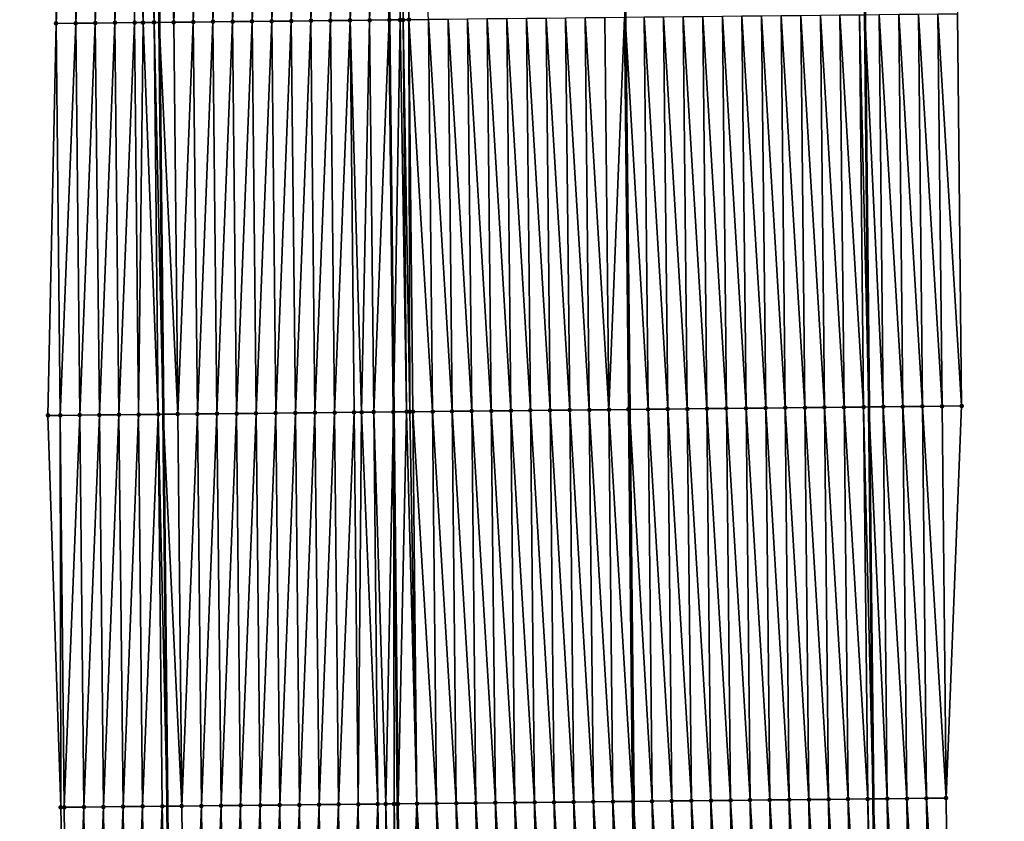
# Model space of a CAD drawing. Header units: feet. Extents: x 2010743 to 2022806, y 818705 to 837694.
# Tile 351 of 531: x 2011456 to 2011506, y 830493 to 830534. Entities that reach past the tile are written whole.
import ezdxf

# ---------------------------------------------------------------- set-up
doc = ezdxf.new("R2010")
doc.units = ezdxf.units.FT
doc.header["$MEASUREMENT"] = 0
for name, color, linetype, lineweight in [('EP_Travel Lane', 172, 'Continuous', 53), ('Road Shots', 141, 'Continuous', 100), ('STRIPING', 60, 'Continuous', 53)]:
    doc.layers.add(name, color=color, linetype=linetype, lineweight=lineweight)
doc.layers.add('I-77-MM17-21_NB-Surface-Border', color=7, linetype='Continuous')
doc.layers.add('I-77-MM17-21_NB-Surface-TIN', color=7, linetype='Continuous')

msp = doc.modelspace()

# ---------------------------------------------------------------- linework, layer by layer
at = {"layer": 'EP_Travel Lane'}
for points in [[(2011497.443, 830693.888, 326.802), (2011497.666, 830673.889, 326.664), (2011497.881, 830653.867, 326.526), (2011498.092, 830633.868, 326.399), (2011498.304, 830613.87, 326.292), (2011498.516, 830593.871, 326.148), (2011498.728, 830573.873, 326.045), (2011498.94, 830553.874, 325.937), (2011499.152, 830533.876, 325.802), (2011499.364, 830513.877, 325.709), (2011499.575, 830493.878, 325.584), (2011499.787, 830473.88, 325.476), (2011500.002, 830453.897, 325.353), (2011500.217, 830433.899, 325.239), (2011500.433, 830413.9, 325.136), (2011500.648, 830393.902, 324.993), (2011500.864, 830373.903, 324.89), (2011501.079, 830353.905, 324.765), (2011501.295, 830333.906, 324.634), (2011501.51, 830313.908, 324.513), (2011501.726, 830293.909, 324.382), (2011501.941, 830273.911, 324.271), (2011502.158, 830253.902, 324.151), (2011502.374, 830233.904, 324.011)], [(2011461.476, 830693.474, 327.074), (2011461.705, 830673.476, 326.95), (2011461.916, 830653.493, 326.819), (2011462.12, 830633.494, 326.687), (2011462.324, 830613.495, 326.552), (2011462.529, 830593.497, 326.422), (2011462.733, 830573.498, 326.306), (2011462.937, 830553.5, 326.211), (2011463.142, 830533.501, 326.113), (2011463.346, 830513.502, 326.01), (2011463.551, 830493.504, 325.9), (2011463.755, 830473.505, 325.782), (2011463.972, 830453.497, 325.668), (2011464.193, 830433.499, 325.549), (2011464.414, 830413.5, 325.43), (2011464.635, 830393.502, 325.281), (2011464.856, 830373.504, 325.158), (2011465.076, 830353.505, 325.05), (2011465.297, 830333.507, 324.924), (2011465.518, 830313.508, 324.798), (2011465.739, 830293.51, 324.669), (2011465.96, 830273.511, 324.557), (2011466.175, 830253.519, 324.413), (2011466.387, 830233.52, 324.295)]]:
    msp.add_polyline3d(points, dxfattribs=at)
at = {"layer": 'I-77-MM17-21_NB-Surface-Border', "color": 3, "linetype": 'Continuous', "lineweight": -3}
for points in [[(2011500.201, 830693.92, 326.708), (2011500.43, 830673.922, 326.571), (2011501.643, 830653.906, 326.402), (2011502.85, 830633.918, 326.234), (2011502.057, 830613.909, 326.154), (2011503.264, 830593.921, 325.983), (2011504.472, 830573.933, 325.847), (2011504.679, 830553.935, 325.735), (2011503.886, 830533.926, 325.631), (2011504.093, 830513.927, 325.521), (2011503.3, 830493.918, 325.442), (2011503.507, 830473.919, 325.337), (2011502.725, 830453.928, 325.265), (2011503.945, 830433.941, 325.111), (2011504.166, 830413.942, 325.005), (2011505.387, 830393.955, 324.828), (2011505.608, 830373.957, 324.716), (2011505.829, 830353.958, 324.584), (2011506.05, 830333.96, 324.471), (2011506.271, 830313.961, 324.359), (2011505.492, 830293.952, 324.251), (2011505.713, 830273.953, 324.136), (2011504.928, 830253.932, 324.062), (2011504.14, 830233.923, 323.963)], [(2011461.279, 830233.467, 324.152), (2011460.705, 830253.462, 324.263), (2011460.142, 830273.448, 324.392), (2011460.495, 830293.453, 324.525), (2011460.274, 830313.451, 324.641), (2011460.053, 830333.45, 324.772), (2011459.832, 830353.448, 324.901), (2011459.611, 830373.447, 325.011), (2011459.39, 830393.445, 325.13), (2011458.561, 830413.437, 325.265), (2011458.733, 830433.439, 325.398), (2011458.722, 830453.44, 325.519), (2011458.524, 830473.452, 325.639), (2011458.12, 830493.448, 325.758), (2011457.47, 830513.442, 325.842), (2011457.888, 830533.447, 325.965), (2011457.681, 830553.446, 326.072), (2011457.474, 830573.445, 326.156), (2011457.267, 830593.443, 326.257), (2011457.06, 830613.442, 326.406), (2011456.853, 830633.44, 326.597), (2011456.394, 830653.436, 326.716), (2011456.545, 830673.418, 326.859), (2011456.029, 830693.413, 326.965)]]:
    msp.add_polyline3d(points, dxfattribs=at)
at = {"layer": 'I-77-MM17-21_NB-Surface-TIN', "color": 128, "linetype": 'Continuous', "lineweight": -3}
for points in [[(2011468.888, 830533.56, 326.173), (2011469.681, 830553.569, 326.297), (2011468.681, 830553.559, 326.286)], [(2011468.888, 830533.56, 326.173), (2011469.888, 830533.57, 326.184), (2011469.681, 830553.569, 326.297)], [(2011469.888, 830533.57, 326.184), (2011470.681, 830553.579, 326.308), (2011469.681, 830553.569, 326.297)], [(2011469.888, 830533.57, 326.184), (2011470.888, 830533.581, 326.193), (2011470.681, 830553.579, 326.308)], [(2011470.888, 830533.581, 326.193), (2011471.68, 830553.589, 326.327), (2011470.681, 830553.579, 326.308)], [(2011470.888, 830533.581, 326.193), (2011471.888, 830533.591, 326.208), (2011471.68, 830553.589, 326.327)], [(2011471.888, 830533.591, 326.208), (2011472.68, 830553.6, 326.346), (2011471.68, 830553.589, 326.327)], [(2011471.888, 830533.591, 326.208), (2011472.888, 830533.601, 326.225), (2011472.68, 830553.6, 326.346)], [(2011472.888, 830533.601, 326.225), (2011473.68, 830553.61, 326.367), (2011472.68, 830553.6, 326.346)], [(2011472.888, 830533.601, 326.225), (2011473.887, 830533.611, 326.244), (2011473.68, 830553.61, 326.367)], [(2011473.887, 830533.611, 326.244), (2011474.68, 830553.62, 326.377), (2011473.68, 830553.61, 326.367)], [(2011473.887, 830533.611, 326.244), (2011474.888, 830533.622, 326.252), (2011474.68, 830553.62, 326.377)], [(2011475.211, 830553.626, 326.38), (2011474.68, 830553.62, 326.377), (2011474.888, 830533.622, 326.252)], [(2011475.436, 830533.627, 326.255), (2011475.211, 830553.626, 326.38), (2011474.888, 830533.622, 326.252)], [(2011475.436, 830533.627, 326.255), (2011475.374, 830553.627, 326.38), (2011475.211, 830553.626, 326.38)], [(2011475.59, 830533.629, 326.254), (2011475.68, 830553.631, 326.377), (2011475.374, 830553.627, 326.38)], [(2011475.436, 830533.627, 326.255), (2011475.59, 830533.629, 326.254), (2011475.374, 830553.627, 326.38)], [(2011475.59, 830533.629, 326.254), (2011475.887, 830533.632, 326.251), (2011475.68, 830553.631, 326.377)], [(2011475.887, 830533.632, 326.251), (2011476.887, 830533.643, 326.234), (2011475.68, 830553.631, 326.377)], [(2011457.888, 830533.447, 325.965), (2011458.681, 830553.456, 326.105), (2011457.681, 830553.446, 326.072)], [(2011458.888, 830533.458, 325.994), (2011458.681, 830553.456, 326.105), (2011457.888, 830533.447, 325.965)], [(2011458.888, 830533.458, 325.994), (2011459.681, 830553.466, 326.141), (2011458.681, 830553.456, 326.105)], [(2011458.888, 830533.458, 325.994), (2011459.888, 830533.468, 326.028), (2011459.681, 830553.466, 326.141)], [(2011459.888, 830533.468, 326.028), (2011460.681, 830553.477, 326.159), (2011459.681, 830553.466, 326.141)], [(2011459.888, 830533.468, 326.028), (2011460.888, 830533.478, 326.05), (2011460.681, 830553.477, 326.159)], [(2011460.888, 830533.478, 326.05), (2011461.681, 830553.487, 326.196), (2011460.681, 830553.477, 326.159)], [(2011460.888, 830533.478, 326.05), (2011461.888, 830533.488, 326.085), (2011461.681, 830553.487, 326.196)], [(2011462.321, 830533.492, 326.108), (2011462.142, 830553.491, 326.225), (2011461.681, 830553.487, 326.196)], [(2011461.888, 830533.488, 326.085), (2011462.321, 830533.492, 326.108), (2011461.681, 830553.487, 326.196)], [(2011462.888, 830533.498, 326.112), (2011462.681, 830553.497, 326.21), (2011462.142, 830553.491, 326.225)], [(2011462.888, 830533.498, 326.112), (2011462.142, 830553.491, 326.225), (2011462.321, 830533.492, 326.108)], [(2011462.681, 830553.497, 326.21), (2011463.142, 830533.501, 326.113), (2011462.937, 830553.5, 326.211)], [(2011462.888, 830533.498, 326.112), (2011463.142, 830533.501, 326.113), (2011462.681, 830553.497, 326.21)], [(2011463.888, 830533.509, 326.114), (2011463.681, 830553.507, 326.216), (2011462.937, 830553.5, 326.211)], [(2011463.888, 830533.509, 326.114), (2011462.937, 830553.5, 326.211), (2011463.142, 830533.501, 326.113)], [(2011463.888, 830533.509, 326.114), (2011464.681, 830553.518, 326.236), (2011463.681, 830553.507, 326.216)], [(2011463.888, 830533.509, 326.114), (2011464.888, 830533.519, 326.131), (2011464.681, 830553.518, 326.236)], [(2011464.888, 830533.519, 326.131), (2011465.681, 830553.528, 326.254), (2011464.681, 830553.518, 326.236)], [(2011464.888, 830533.519, 326.131), (2011465.888, 830533.529, 326.143), (2011465.681, 830553.528, 326.254)], [(2011465.888, 830533.529, 326.143), (2011466.681, 830553.538, 326.267), (2011465.681, 830553.528, 326.254)], [(2011465.888, 830533.529, 326.143), (2011466.888, 830533.539, 326.152), (2011466.681, 830553.538, 326.267)], [(2011466.888, 830533.539, 326.152), (2011467.681, 830553.548, 326.277), (2011466.681, 830553.538, 326.267)], [(2011466.888, 830533.539, 326.152), (2011467.888, 830533.55, 326.16), (2011467.681, 830553.548, 326.277)], [(2011467.888, 830533.55, 326.16), (2011468.681, 830553.559, 326.286), (2011467.681, 830553.548, 326.277)], [(2011467.888, 830533.55, 326.16), (2011468.888, 830533.56, 326.173), (2011468.681, 830553.559, 326.286)], [(2011459.095, 830513.459, 325.894), (2011459.888, 830533.468, 326.028), (2011458.888, 830533.458, 325.994)], [(2011459.095, 830513.459, 325.894), (2011460.095, 830513.469, 325.926), (2011459.888, 830533.468, 326.028)], [(2011460.095, 830513.469, 325.926), (2011460.888, 830533.478, 326.05), (2011459.888, 830533.468, 326.028)], [(2011460.095, 830513.469, 325.926), (2011461.095, 830513.479, 325.953), (2011460.888, 830533.478, 326.05)], [(2011461.095, 830513.479, 325.953), (2011461.888, 830533.488, 326.085), (2011460.888, 830533.478, 326.05)], [(2011461.095, 830513.479, 325.953), (2011462.095, 830513.489, 325.979), (2011461.888, 830533.488, 326.085)], [(2011462.095, 830513.489, 325.979), (2011462.321, 830533.492, 326.108), (2011461.888, 830533.488, 326.085)], [(2011463.095, 830513.5, 326.01), (2011462.321, 830533.492, 326.108), (2011462.095, 830513.489, 325.979)], [(2011463.095, 830513.5, 326.01), (2011462.888, 830533.498, 326.112), (2011462.321, 830533.492, 326.108)], [(2011462.888, 830533.498, 326.112), (2011463.346, 830513.502, 326.01), (2011463.142, 830533.501, 326.113)], [(2011463.095, 830513.5, 326.01), (2011463.346, 830513.502, 326.01), (2011462.888, 830533.498, 326.112)], [(2011464.095, 830513.51, 326.012), (2011463.888, 830533.509, 326.114), (2011463.142, 830533.501, 326.113)], [(2011464.095, 830513.51, 326.012), (2011463.142, 830533.501, 326.113), (2011463.346, 830513.502, 326.01)], [(2011464.095, 830513.51, 326.012), (2011464.888, 830533.519, 326.131), (2011463.888, 830533.509, 326.114)], [(2011464.095, 830513.51, 326.012), (2011465.095, 830513.52, 326.025), (2011464.888, 830533.519, 326.131)], [(2011465.095, 830513.52, 326.025), (2011465.888, 830533.529, 326.143), (2011464.888, 830533.519, 326.131)], [(2011465.095, 830513.52, 326.025), (2011466.095, 830513.531, 326.034), (2011465.888, 830533.529, 326.143)], [(2011466.095, 830513.531, 326.034), (2011466.888, 830533.539, 326.152), (2011465.888, 830533.529, 326.143)], [(2011466.095, 830513.531, 326.034), (2011467.095, 830513.541, 326.045), (2011466.888, 830533.539, 326.152)], [(2011467.095, 830513.541, 326.045), (2011467.888, 830533.55, 326.16), (2011466.888, 830533.539, 326.152)], [(2011467.095, 830513.541, 326.045), (2011468.095, 830513.551, 326.056), (2011467.888, 830533.55, 326.16)], [(2011468.095, 830513.551, 326.056), (2011468.888, 830533.56, 326.173), (2011467.888, 830533.55, 326.16)], [(2011468.095, 830513.551, 326.056), (2011469.095, 830513.561, 326.065), (2011468.888, 830533.56, 326.173)], [(2011469.095, 830513.561, 326.065), (2011469.888, 830533.57, 326.184), (2011468.888, 830533.56, 326.173)], [(2011469.095, 830513.561, 326.065), (2011470.095, 830513.572, 326.073), (2011469.888, 830533.57, 326.184)], [(2011470.095, 830513.572, 326.073), (2011470.888, 830533.581, 326.193), (2011469.888, 830533.57, 326.184)], [(2011470.095, 830513.572, 326.073), (2011471.095, 830513.582, 326.085), (2011470.888, 830533.581, 326.193)], [(2011471.095, 830513.582, 326.085), (2011471.888, 830533.591, 326.208), (2011470.888, 830533.581, 326.193)], [(2011471.095, 830513.582, 326.085), (2011472.095, 830513.592, 326.101), (2011471.888, 830533.591, 326.208)], [(2011472.095, 830513.592, 326.101), (2011472.888, 830533.601, 326.225), (2011471.888, 830533.591, 326.208)], [(2011472.095, 830513.592, 326.101), (2011473.095, 830513.603, 326.117), (2011472.888, 830533.601, 326.225)], [(2011473.475, 830513.606, 326.126), (2011473.887, 830533.611, 326.244), (2011472.888, 830533.601, 326.225)], [(2011473.095, 830513.603, 326.117), (2011473.475, 830513.606, 326.126), (2011472.888, 830533.601, 326.225)], [(2011473.475, 830513.606, 326.126), (2011474.095, 830513.613, 326.138), (2011473.887, 830533.611, 326.244)], [(2011474.095, 830513.613, 326.138), (2011474.888, 830533.622, 326.252), (2011473.887, 830533.611, 326.244)], [(2011474.095, 830513.613, 326.138), (2011475.095, 830513.623, 326.15), (2011474.888, 830533.622, 326.252)], [(2011475.436, 830533.627, 326.255), (2011474.888, 830533.622, 326.252), (2011475.095, 830513.623, 326.15)], [(2011475.767, 830513.63, 326.153), (2011475.436, 830533.627, 326.255), (2011475.095, 830513.623, 326.15)], [(2011475.767, 830513.63, 326.153), (2011475.59, 830533.629, 326.254), (2011475.436, 830533.627, 326.255)], [(2011475.934, 830513.632, 326.152), (2011475.887, 830533.632, 326.251), (2011475.59, 830533.629, 326.254)], [(2011475.767, 830513.63, 326.153), (2011475.934, 830513.632, 326.152), (2011475.59, 830533.629, 326.254)], [(2011477.094, 830513.644, 326.132), (2011476.887, 830533.643, 326.234), (2011475.887, 830533.632, 326.251)], [(2011475.934, 830513.632, 326.152), (2011476.095, 830513.633, 326.151), (2011475.887, 830533.632, 326.251)], [(2011476.095, 830513.633, 326.151), (2011477.094, 830513.644, 326.132), (2011475.887, 830533.632, 326.251)], [(2011478.094, 830513.654, 326.112), (2011477.887, 830533.653, 326.215), (2011476.887, 830533.643, 326.234)], [(2011477.094, 830513.644, 326.132), (2011478.094, 830513.654, 326.112), (2011476.887, 830533.643, 326.234)], [(2011479.094, 830513.665, 326.095), (2011478.887, 830533.663, 326.198), (2011477.887, 830533.653, 326.215)], [(2011478.094, 830513.654, 326.112), (2011479.094, 830513.665, 326.095), (2011477.887, 830533.653, 326.215)], [(2011480.094, 830513.675, 326.078), (2011479.887, 830533.674, 326.181), (2011478.887, 830533.663, 326.198)], [(2011479.094, 830513.665, 326.095), (2011480.094, 830513.675, 326.078), (2011478.887, 830533.663, 326.198)], [(2011481.094, 830513.686, 326.063), (2011480.887, 830533.684, 326.164), (2011479.887, 830533.674, 326.181)], [(2011480.094, 830513.675, 326.078), (2011481.094, 830513.686, 326.063), (2011479.887, 830533.674, 326.181)], [(2011482.094, 830513.696, 326.044), (2011481.887, 830533.695, 326.146), (2011480.887, 830533.684, 326.164)], [(2011481.094, 830513.686, 326.063), (2011482.094, 830513.696, 326.044), (2011480.887, 830533.684, 326.164)], [(2011483.094, 830513.707, 326.024), (2011482.887, 830533.705, 326.127), (2011481.887, 830533.695, 326.146)], [(2011482.094, 830513.696, 326.044), (2011483.094, 830513.707, 326.024), (2011481.887, 830533.695, 326.146)], [(2011484.094, 830513.717, 326.007), (2011483.887, 830533.716, 326.113), (2011482.887, 830533.705, 326.127)], [(2011483.094, 830513.707, 326.024), (2011484.094, 830513.717, 326.007), (2011482.887, 830533.705, 326.127)], [(2011485.094, 830513.728, 325.995), (2011484.887, 830533.726, 326.101), (2011483.887, 830533.716, 326.113)], [(2011484.094, 830513.717, 326.007), (2011485.094, 830513.728, 325.995), (2011483.887, 830533.716, 326.113)], [(2011486.094, 830513.738, 325.995), (2011485.887, 830533.737, 326.096), (2011484.887, 830533.726, 326.101)], [(2011485.094, 830513.728, 325.995), (2011486.094, 830513.738, 325.995), (2011484.887, 830533.726, 326.101)], [(2011486.094, 830513.738, 325.995), (2011486.887, 830533.747, 326.095), (2011485.887, 830533.737, 326.096)], [(2011486.094, 830513.738, 325.995), (2011487.094, 830513.748, 325.996), (2011486.887, 830533.747, 326.095)], [(2011486.887, 830533.747, 326.095), (2011487.14, 830513.749, 325.995), (2011486.932, 830533.747, 326.093)], [(2011487.094, 830513.748, 325.996), (2011487.14, 830513.749, 325.995), (2011486.887, 830533.747, 326.095)], [(2011488.094, 830513.759, 325.965), (2011487.887, 830533.758, 326.049), (2011486.932, 830533.747, 326.093)], [(2011488.094, 830513.759, 325.965), (2011486.932, 830533.747, 326.093), (2011487.14, 830513.749, 325.995)], [(2011489.094, 830513.769, 325.929), (2011488.887, 830533.768, 326.017), (2011487.887, 830533.758, 326.049)], [(2011488.094, 830513.759, 325.965), (2011489.094, 830513.769, 325.929), (2011487.887, 830533.758, 326.049)], [(2011490.094, 830513.78, 325.901), (2011489.887, 830533.779, 325.991), (2011488.887, 830533.768, 326.017)], [(2011489.094, 830513.769, 325.929), (2011490.094, 830513.78, 325.901), (2011488.887, 830533.768, 326.017)], [(2011491.094, 830513.79, 325.88), (2011490.887, 830533.789, 325.97), (2011489.887, 830533.779, 325.991)], [(2011490.094, 830513.78, 325.901), (2011491.094, 830513.79, 325.88), (2011489.887, 830533.779, 325.991)], [(2011492.094, 830513.801, 325.859), (2011491.887, 830533.8, 325.951), (2011490.887, 830533.789, 325.97)], [(2011491.094, 830513.79, 325.88), (2011492.094, 830513.801, 325.859), (2011490.887, 830533.789, 325.97)], [(2011493.094, 830513.811, 325.842), (2011492.886, 830533.81, 325.935), (2011491.887, 830533.8, 325.951)], [(2011492.094, 830513.801, 325.859), (2011493.094, 830513.811, 325.842), (2011491.887, 830533.8, 325.951)], [(2011494.094, 830513.822, 325.825), (2011493.886, 830533.82, 325.921), (2011492.886, 830533.81, 325.935)], [(2011493.094, 830513.811, 325.842), (2011494.094, 830513.822, 325.825), (2011492.886, 830533.81, 325.935)], [(2011495.093, 830513.832, 325.806), (2011494.886, 830533.831, 325.904), (2011493.886, 830533.82, 325.921)], [(2011494.094, 830513.822, 325.825), (2011495.093, 830513.832, 325.806), (2011493.886, 830533.82, 325.921)], [(2011496.093, 830513.843, 325.788), (2011495.886, 830533.841, 325.885), (2011494.886, 830533.831, 325.904)], [(2011495.093, 830513.832, 325.806), (2011496.093, 830513.843, 325.788), (2011494.886, 830533.831, 325.904)], [(2011497.093, 830513.853, 325.773), (2011496.886, 830533.852, 325.865), (2011495.886, 830533.841, 325.885)], [(2011496.093, 830513.843, 325.788), (2011497.093, 830513.853, 325.773), (2011495.886, 830533.841, 325.885)], [(2011498.093, 830513.864, 325.754), (2011497.886, 830533.862, 325.841), (2011496.886, 830533.852, 325.865)], [(2011497.093, 830513.853, 325.773), (2011498.093, 830513.864, 325.754), (2011496.886, 830533.852, 325.865)], [(2011499.093, 830513.874, 325.721), (2011498.886, 830533.873, 325.809), (2011497.886, 830533.862, 325.841)], [(2011498.093, 830513.864, 325.754), (2011499.093, 830513.874, 325.721), (2011497.886, 830533.862, 325.841)], [(2011498.886, 830533.873, 325.809), (2011499.364, 830513.877, 325.709), (2011499.152, 830533.876, 325.802)], [(2011499.093, 830513.874, 325.721), (2011499.364, 830513.877, 325.709), (2011498.886, 830533.873, 325.809)], [(2011500.093, 830513.885, 325.678), (2011499.886, 830533.883, 325.78), (2011499.152, 830533.876, 325.802)], [(2011500.093, 830513.885, 325.678), (2011499.152, 830533.876, 325.802), (2011499.364, 830513.877, 325.709)], [(2011501.093, 830513.895, 325.637), (2011500.886, 830533.894, 325.736), (2011499.886, 830533.883, 325.78)], [(2011500.093, 830513.885, 325.678), (2011501.093, 830513.895, 325.637), (2011499.886, 830533.883, 325.78)], [(2011502.093, 830513.906, 325.594), (2011501.886, 830533.905, 325.698), (2011500.886, 830533.894, 325.736)], [(2011501.093, 830513.895, 325.637), (2011502.093, 830513.906, 325.594), (2011500.886, 830533.894, 325.736)], [(2011503.093, 830513.916, 325.554), (2011502.886, 830533.915, 325.661), (2011501.886, 830533.905, 325.698)], [(2011502.093, 830513.906, 325.594), (2011503.093, 830513.916, 325.554), (2011501.886, 830533.905, 325.698)], [(2011504.093, 830513.927, 325.521), (2011503.886, 830533.926, 325.631), (2011502.886, 830533.915, 325.661)], [(2011503.093, 830513.916, 325.554), (2011504.093, 830513.927, 325.521), (2011502.886, 830533.915, 325.661)], [(2011458.095, 830513.449, 325.862), (2011457.888, 830533.447, 325.965), (2011457.47, 830513.442, 325.842)], [(2011458.095, 830513.449, 325.862), (2011458.888, 830533.458, 325.994), (2011457.888, 830533.447, 325.965)], [(2011458.095, 830513.449, 325.862), (2011459.095, 830513.459, 325.894), (2011458.888, 830533.458, 325.994)], [(2011499.3, 830493.876, 325.593), (2011499.093, 830513.874, 325.721), (2011498.093, 830513.864, 325.754)], [(2011499.093, 830513.874, 325.721), (2011499.575, 830493.878, 325.584), (2011499.364, 830513.877, 325.709)], [(2011499.3, 830493.876, 325.593), (2011499.575, 830493.878, 325.584), (2011499.093, 830513.874, 325.721)], [(2011500.3, 830493.886, 325.559), (2011500.093, 830513.885, 325.678), (2011499.364, 830513.877, 325.709)], [(2011500.3, 830493.886, 325.559), (2011499.364, 830513.877, 325.709), (2011499.575, 830493.878, 325.584)], [(2011501.3, 830493.897, 325.52), (2011501.093, 830513.895, 325.637), (2011500.093, 830513.885, 325.678)], [(2011500.3, 830493.886, 325.559), (2011501.3, 830493.897, 325.52), (2011500.093, 830513.885, 325.678)], [(2011502.3, 830493.907, 325.478), (2011502.093, 830513.906, 325.594), (2011501.093, 830513.895, 325.637)], [(2011501.3, 830493.897, 325.52), (2011502.3, 830493.907, 325.478), (2011501.093, 830513.895, 325.637)], [(2011503.3, 830493.918, 325.442), (2011503.093, 830513.916, 325.554), (2011502.093, 830513.906, 325.594)], [(2011502.3, 830493.907, 325.478), (2011503.3, 830493.918, 325.442), (2011502.093, 830513.906, 325.594)], [(2011503.3, 830493.918, 325.442), (2011504.093, 830513.927, 325.521), (2011503.093, 830513.916, 325.554)], [(2011458.12, 830493.448, 325.758), (2011458.095, 830513.449, 325.862), (2011457.47, 830513.442, 325.842)], [(2011458.303, 830493.45, 325.764), (2011459.095, 830513.459, 325.894), (2011458.095, 830513.449, 325.862)], [(2011458.303, 830493.45, 325.764), (2011458.095, 830513.449, 325.862), (2011458.12, 830493.448, 325.758)], [(2011458.303, 830493.45, 325.764), (2011459.303, 830493.46, 325.795), (2011459.095, 830513.459, 325.894)], [(2011459.303, 830493.46, 325.795), (2011460.095, 830513.469, 325.926), (2011459.095, 830513.459, 325.894)], [(2011459.303, 830493.46, 325.795), (2011460.303, 830493.47, 325.827), (2011460.095, 830513.469, 325.926)], [(2011460.303, 830493.47, 325.827), (2011461.095, 830513.479, 325.953), (2011460.095, 830513.469, 325.926)], [(2011460.303, 830493.47, 325.827), (2011461.302, 830493.481, 325.848), (2011461.095, 830513.479, 325.953)], [(2011461.302, 830493.481, 325.848), (2011462.095, 830513.489, 325.979), (2011461.095, 830513.479, 325.953)], [(2011461.302, 830493.481, 325.848), (2011462.302, 830493.491, 325.874), (2011462.095, 830513.489, 325.979)], [(2011463.095, 830513.5, 326.01), (2011462.095, 830513.489, 325.979), (2011462.302, 830493.491, 325.874)], [(2011463.302, 830493.501, 325.897), (2011463.095, 830513.5, 326.01), (2011462.302, 830493.491, 325.874)], [(2011463.095, 830513.5, 326.01), (2011463.551, 830493.504, 325.9), (2011463.346, 830513.502, 326.01)], [(2011463.302, 830493.501, 325.897), (2011463.551, 830493.504, 325.9), (2011463.095, 830513.5, 326.01)], [(2011464.302, 830493.511, 325.908), (2011464.095, 830513.51, 326.012), (2011463.346, 830513.502, 326.01)], [(2011464.302, 830493.511, 325.908), (2011463.346, 830513.502, 326.01), (2011463.551, 830493.504, 325.9)], [(2011464.302, 830493.511, 325.908), (2011465.095, 830513.52, 326.025), (2011464.095, 830513.51, 326.012)], [(2011464.302, 830493.511, 325.908), (2011465.302, 830493.522, 325.925), (2011465.095, 830513.52, 326.025)], [(2011465.302, 830493.522, 325.925), (2011466.095, 830513.531, 326.034), (2011465.095, 830513.52, 326.025)], [(2011465.302, 830493.522, 325.925), (2011466.302, 830493.532, 325.938), (2011466.095, 830513.531, 326.034)], [(2011466.302, 830493.532, 325.938), (2011467.095, 830513.541, 326.045), (2011466.095, 830513.531, 326.034)], [(2011466.302, 830493.532, 325.938), (2011467.302, 830493.542, 325.952), (2011467.095, 830513.541, 326.045)], [(2011467.302, 830493.542, 325.952), (2011468.095, 830513.551, 326.056), (2011467.095, 830513.541, 326.045)], [(2011467.302, 830493.542, 325.952), (2011468.302, 830493.552, 325.965), (2011468.095, 830513.551, 326.056)], [(2011468.302, 830493.552, 325.965), (2011469.095, 830513.561, 326.065), (2011468.095, 830513.551, 326.056)], [(2011468.302, 830493.552, 325.965), (2011469.302, 830493.563, 325.978), (2011469.095, 830513.561, 326.065)], [(2011469.302, 830493.563, 325.978), (2011470.095, 830513.572, 326.073), (2011469.095, 830513.561, 326.065)], [(2011469.302, 830493.563, 325.978), (2011470.302, 830493.573, 325.993), (2011470.095, 830513.572, 326.073)], [(2011470.302, 830493.573, 325.993), (2011471.095, 830513.582, 326.085), (2011470.095, 830513.572, 326.073)], [(2011470.302, 830493.573, 325.993), (2011471.302, 830493.583, 326.007), (2011471.095, 830513.582, 326.085)], [(2011471.302, 830493.583, 326.007), (2011472.095, 830513.592, 326.101), (2011471.095, 830513.582, 326.085)], [(2011471.302, 830493.583, 326.007), (2011472.302, 830493.593, 326.025), (2011472.095, 830513.592, 326.101)], [(2011472.302, 830493.593, 326.025), (2011473.095, 830513.603, 326.117), (2011472.095, 830513.592, 326.101)], [(2011472.302, 830493.593, 326.025), (2011473.302, 830493.604, 326.046), (2011473.095, 830513.603, 326.117)], [(2011473.302, 830493.604, 326.046), (2011473.475, 830513.606, 326.126), (2011473.095, 830513.603, 326.117)], [(2011473.302, 830493.604, 326.046), (2011474.302, 830493.614, 326.072), (2011473.475, 830513.606, 326.126)], [(2011474.302, 830493.614, 326.072), (2011474.095, 830513.613, 326.138), (2011473.475, 830513.606, 326.126)], [(2011474.707, 830493.618, 326.079), (2011475.095, 830513.623, 326.15), (2011474.095, 830513.613, 326.138)], [(2011474.302, 830493.614, 326.072), (2011474.707, 830493.618, 326.079), (2011474.095, 830513.613, 326.138)], [(2011474.707, 830493.618, 326.079), (2011475.136, 830493.622, 326.081), (2011475.095, 830513.623, 326.15)], [(2011475.337, 830493.625, 326.08), (2011475.767, 830513.63, 326.153), (2011475.095, 830513.623, 326.15)], [(2011475.337, 830493.625, 326.08), (2011475.095, 830513.623, 326.15), (2011475.302, 830493.624, 326.08)], [(2011475.136, 830493.622, 326.081), (2011475.302, 830493.624, 326.08), (2011475.095, 830513.623, 326.15)], [(2011475.337, 830493.625, 326.08), (2011476.302, 830493.635, 326.065), (2011475.767, 830513.63, 326.153)], [(2011476.302, 830493.635, 326.065), (2011475.934, 830513.632, 326.152), (2011475.767, 830513.63, 326.153)], [(2011476.302, 830493.635, 326.065), (2011476.095, 830513.633, 326.151), (2011475.934, 830513.632, 326.152)], [(2011477.302, 830493.645, 326.043), (2011477.094, 830513.644, 326.132), (2011476.095, 830513.633, 326.151)], [(2011476.302, 830493.635, 326.065), (2011477.302, 830493.645, 326.043), (2011476.095, 830513.633, 326.151)], [(2011478.302, 830493.656, 326.022), (2011478.094, 830513.654, 326.112), (2011477.094, 830513.644, 326.132)], [(2011477.302, 830493.645, 326.043), (2011478.302, 830493.656, 326.022), (2011477.094, 830513.644, 326.132)], [(2011479.302, 830493.666, 326.005), (2011479.094, 830513.665, 326.095), (2011478.094, 830513.654, 326.112)], [(2011478.302, 830493.656, 326.022), (2011479.302, 830493.666, 326.005), (2011478.094, 830513.654, 326.112)], [(2011480.301, 830493.677, 325.99), (2011480.094, 830513.675, 326.078), (2011479.094, 830513.665, 326.095)], [(2011479.302, 830493.666, 326.005), (2011480.301, 830493.677, 325.99), (2011479.094, 830513.665, 326.095)], [(2011481.301, 830493.687, 325.975), (2011481.094, 830513.686, 326.063), (2011480.094, 830513.675, 326.078)], [(2011480.301, 830493.677, 325.99), (2011481.301, 830493.687, 325.975), (2011480.094, 830513.675, 326.078)], [(2011482.301, 830493.697, 325.957), (2011482.094, 830513.696, 326.044), (2011481.094, 830513.686, 326.063)], [(2011481.301, 830493.687, 325.975), (2011482.301, 830493.697, 325.957), (2011481.094, 830513.686, 326.063)], [(2011483.301, 830493.708, 325.937), (2011483.094, 830513.707, 326.024), (2011482.094, 830513.696, 326.044)], [(2011482.301, 830493.697, 325.957), (2011483.301, 830493.708, 325.937), (2011482.094, 830513.696, 326.044)], [(2011484.301, 830493.718, 325.918), (2011484.094, 830513.717, 326.007), (2011483.094, 830513.707, 326.024)], [(2011483.301, 830493.708, 325.937), (2011484.301, 830493.718, 325.918), (2011483.094, 830513.707, 326.024)], [(2011485.301, 830493.729, 325.904), (2011485.094, 830513.728, 325.995), (2011484.094, 830513.717, 326.007)], [(2011484.301, 830493.718, 325.918), (2011485.301, 830493.729, 325.904), (2011484.094, 830513.717, 326.007)], [(2011486.301, 830493.739, 325.898), (2011486.094, 830513.738, 325.995), (2011485.094, 830513.728, 325.995)], [(2011485.301, 830493.729, 325.904), (2011486.301, 830493.739, 325.898), (2011485.094, 830513.728, 325.995)], [(2011487.301, 830493.75, 325.885), (2011487.094, 830513.748, 325.996), (2011486.094, 830513.738, 325.995)], [(2011486.301, 830493.739, 325.898), (2011487.301, 830493.75, 325.885), (2011486.094, 830513.738, 325.995)], [(2011487.094, 830513.748, 325.996), (2011487.348, 830493.75, 325.883), (2011487.14, 830513.749, 325.995)], [(2011487.301, 830493.75, 325.885), (2011487.348, 830493.75, 325.883), (2011487.094, 830513.748, 325.996)], [(2011488.301, 830493.76, 325.859), (2011488.094, 830513.759, 325.965), (2011487.14, 830513.749, 325.995)], [(2011488.301, 830493.76, 325.859), (2011487.14, 830513.749, 325.995), (2011487.348, 830493.75, 325.883)], [(2011489.301, 830493.771, 325.827), (2011489.094, 830513.769, 325.929), (2011488.094, 830513.759, 325.965)], [(2011488.301, 830493.76, 325.859), (2011489.301, 830493.771, 325.827), (2011488.094, 830513.759, 325.965)], [(2011490.301, 830493.781, 325.8), (2011490.094, 830513.78, 325.901), (2011489.094, 830513.769, 325.929)], [(2011489.301, 830493.771, 325.827), (2011490.301, 830493.781, 325.8), (2011489.094, 830513.769, 325.929)], [(2011491.301, 830493.792, 325.776), (2011491.094, 830513.79, 325.88), (2011490.094, 830513.78, 325.901)], [(2011490.301, 830493.781, 325.8), (2011491.301, 830493.792, 325.776), (2011490.094, 830513.78, 325.901)], [(2011492.301, 830493.802, 325.756), (2011492.094, 830513.801, 325.859), (2011491.094, 830513.79, 325.88)], [(2011491.301, 830493.792, 325.776), (2011492.301, 830493.802, 325.756), (2011491.094, 830513.79, 325.88)], [(2011493.301, 830493.813, 325.736), (2011493.094, 830513.811, 325.842), (2011492.094, 830513.801, 325.859)], [(2011492.301, 830493.802, 325.756), (2011493.301, 830493.813, 325.736), (2011492.094, 830513.801, 325.859)], [(2011494.301, 830493.823, 325.715), (2011494.094, 830513.822, 325.825), (2011493.094, 830513.811, 325.842)], [(2011493.301, 830493.813, 325.736), (2011494.301, 830493.823, 325.715), (2011493.094, 830513.811, 325.842)], [(2011495.301, 830493.834, 325.696), (2011495.093, 830513.832, 325.806), (2011494.094, 830513.822, 325.825)], [(2011494.301, 830493.823, 325.715), (2011495.301, 830493.834, 325.696), (2011494.094, 830513.822, 325.825)], [(2011496.301, 830493.844, 325.675), (2011496.093, 830513.843, 325.788), (2011495.093, 830513.832, 325.806)], [(2011495.301, 830493.834, 325.696), (2011496.301, 830493.844, 325.675), (2011495.093, 830513.832, 325.806)], [(2011497.301, 830493.855, 325.655), (2011497.093, 830513.853, 325.773), (2011496.093, 830513.843, 325.788)], [(2011496.301, 830493.844, 325.675), (2011497.301, 830493.855, 325.655), (2011496.093, 830513.843, 325.788)], [(2011498.3, 830493.865, 325.626), (2011498.093, 830513.864, 325.754), (2011497.093, 830513.853, 325.773)], [(2011497.301, 830493.855, 325.655), (2011498.3, 830493.865, 325.626), (2011497.093, 830513.853, 325.773)], [(2011498.3, 830493.865, 325.626), (2011499.3, 830493.876, 325.593), (2011498.093, 830513.864, 325.754)], [(2011490.508, 830473.783, 325.68), (2011490.301, 830493.781, 325.8), (2011489.301, 830493.771, 325.827)], [(2011491.508, 830473.793, 325.656), (2011491.301, 830493.792, 325.776), (2011490.301, 830493.781, 325.8)], [(2011490.508, 830473.783, 325.68), (2011491.508, 830473.793, 325.656), (2011490.301, 830493.781, 325.8)], [(2011492.508, 830473.804, 325.635), (2011492.301, 830493.802, 325.756), (2011491.301, 830493.792, 325.776)], [(2011491.508, 830473.793, 325.656), (2011492.508, 830473.804, 325.635), (2011491.301, 830493.792, 325.776)], [(2011493.508, 830473.814, 325.616), (2011493.301, 830493.813, 325.736), (2011492.301, 830493.802, 325.756)], [(2011492.508, 830473.804, 325.635), (2011493.508, 830473.814, 325.616), (2011492.301, 830493.802, 325.756)], [(2011494.508, 830473.825, 325.599), (2011494.301, 830493.823, 325.715), (2011493.301, 830493.813, 325.736)], [(2011493.508, 830473.814, 325.616), (2011494.508, 830473.825, 325.599), (2011493.301, 830493.813, 325.736)], [(2011495.508, 830473.835, 325.583), (2011495.301, 830493.834, 325.696), (2011494.301, 830493.823, 325.715)], [(2011494.508, 830473.825, 325.599), (2011495.508, 830473.835, 325.583), (2011494.301, 830493.823, 325.715)], [(2011496.508, 830473.845, 325.563), (2011496.301, 830493.844, 325.675), (2011495.301, 830493.834, 325.696)], [(2011495.508, 830473.835, 325.583), (2011496.508, 830473.845, 325.563), (2011495.301, 830493.834, 325.696)], [(2011497.508, 830473.856, 325.541), (2011497.301, 830493.855, 325.655), (2011496.301, 830493.844, 325.675)], [(2011496.508, 830473.845, 325.563), (2011497.508, 830473.856, 325.541), (2011496.301, 830493.844, 325.675)], [(2011498.508, 830473.866, 325.517), (2011498.3, 830493.865, 325.626), (2011497.301, 830493.855, 325.655)], [(2011497.508, 830473.856, 325.541), (2011498.508, 830473.866, 325.517), (2011497.301, 830493.855, 325.655)], [(2011499.508, 830473.877, 325.486), (2011499.3, 830493.876, 325.593), (2011498.3, 830493.865, 325.626)], [(2011498.508, 830473.866, 325.517), (2011499.508, 830473.877, 325.486), (2011498.3, 830493.865, 325.626)], [(2011499.3, 830493.876, 325.593), (2011499.787, 830473.88, 325.476), (2011499.575, 830493.878, 325.584)], [(2011499.508, 830473.877, 325.486), (2011499.787, 830473.88, 325.476), (2011499.3, 830493.876, 325.593)], [(2011500.507, 830473.888, 325.449), (2011500.3, 830493.886, 325.559), (2011499.575, 830493.878, 325.584)], [(2011500.507, 830473.888, 325.449), (2011499.575, 830493.878, 325.584), (2011499.787, 830473.88, 325.476)], [(2011501.507, 830473.898, 325.412), (2011501.3, 830493.897, 325.52), (2011500.3, 830493.886, 325.559)], [(2011500.507, 830473.888, 325.449), (2011501.507, 830473.898, 325.412), (2011500.3, 830493.886, 325.559)], [(2011502.507, 830473.909, 325.374), (2011502.3, 830493.907, 325.478), (2011501.3, 830493.897, 325.52)], [(2011501.507, 830473.898, 325.412), (2011502.507, 830473.909, 325.374), (2011501.3, 830493.897, 325.52)], [(2011503.507, 830473.919, 325.337), (2011503.3, 830493.918, 325.442), (2011502.3, 830493.907, 325.478)], [(2011502.507, 830473.909, 325.374), (2011503.507, 830473.919, 325.337), (2011502.3, 830493.907, 325.478)], [(2011458.524, 830473.452, 325.639), (2011458.303, 830493.45, 325.764), (2011458.12, 830493.448, 325.758)], [(2011458.524, 830473.452, 325.639), (2011459.303, 830493.46, 325.795), (2011458.303, 830493.45, 325.764)], [(2011459.51, 830473.462, 325.668), (2011459.303, 830493.46, 325.795), (2011458.524, 830473.452, 325.639)], [(2011459.51, 830473.462, 325.668), (2011460.303, 830493.47, 325.827), (2011459.303, 830493.46, 325.795)], [(2011459.51, 830473.462, 325.668), (2011460.51, 830473.472, 325.703), (2011460.303, 830493.47, 325.827)], [(2011460.51, 830473.472, 325.703), (2011461.302, 830493.481, 325.848), (2011460.303, 830493.47, 325.827)], [(2011460.51, 830473.472, 325.703), (2011461.51, 830473.482, 325.732), (2011461.302, 830493.481, 325.848)], [(2011461.51, 830473.482, 325.732), (2011462.302, 830493.491, 325.874), (2011461.302, 830493.481, 325.848)], [(2011462.51, 830473.492, 325.759), (2011462.302, 830493.491, 325.874), (2011461.51, 830473.482, 325.732)], [(2011462.51, 830473.492, 325.759), (2011463.302, 830493.501, 325.897), (2011462.302, 830493.491, 325.874)], [(2011462.51, 830473.492, 325.759), (2011463.509, 830473.502, 325.78), (2011463.302, 830493.501, 325.897)], [(2011463.302, 830493.501, 325.897), (2011463.755, 830473.505, 325.782), (2011463.551, 830493.504, 325.9)], [(2011463.509, 830473.502, 325.78), (2011463.755, 830473.505, 325.782), (2011463.302, 830493.501, 325.897)], [(2011464.509, 830473.513, 325.789), (2011464.302, 830493.511, 325.908), (2011463.551, 830493.504, 325.9)], [(2011464.509, 830473.513, 325.789), (2011463.551, 830493.504, 325.9), (2011463.755, 830473.505, 325.782)], [(2011464.509, 830473.513, 325.789), (2011465.302, 830493.522, 325.925), (2011464.302, 830493.511, 325.908)], [(2011464.509, 830473.513, 325.789), (2011465.509, 830473.523, 325.805), (2011465.302, 830493.522, 325.925)], [(2011465.509, 830473.523, 325.805), (2011466.302, 830493.532, 325.938), (2011465.302, 830493.522, 325.925)], [(2011465.509, 830473.523, 325.805), (2011466.509, 830473.533, 325.82), (2011466.302, 830493.532, 325.938)], [(2011466.509, 830473.533, 325.82), (2011467.302, 830493.542, 325.952), (2011466.302, 830493.532, 325.938)], [(2011466.509, 830473.533, 325.82), (2011467.509, 830473.543, 325.835), (2011467.302, 830493.542, 325.952)], [(2011467.509, 830473.543, 325.835), (2011468.302, 830493.552, 325.965), (2011467.302, 830493.542, 325.952)], [(2011467.509, 830473.543, 325.835), (2011468.509, 830473.554, 325.849), (2011468.302, 830493.552, 325.965)], [(2011468.509, 830473.554, 325.849), (2011469.302, 830493.563, 325.978), (2011468.302, 830493.552, 325.965)], [(2011468.509, 830473.554, 325.849), (2011469.509, 830473.564, 325.861), (2011469.302, 830493.563, 325.978)], [(2011469.509, 830473.564, 325.861), (2011470.302, 830493.573, 325.993), (2011469.302, 830493.563, 325.978)], [(2011469.509, 830473.564, 325.861), (2011470.509, 830473.574, 325.877), (2011470.302, 830493.573, 325.993)], [(2011470.509, 830473.574, 325.877), (2011471.302, 830493.583, 326.007), (2011470.302, 830493.573, 325.993)], [(2011470.509, 830473.574, 325.877), (2011471.509, 830473.585, 325.893), (2011471.302, 830493.583, 326.007)], [(2011471.509, 830473.585, 325.893), (2011472.302, 830493.593, 326.025), (2011471.302, 830493.583, 326.007)], [(2011471.509, 830473.585, 325.893), (2011472.509, 830473.595, 325.913), (2011472.302, 830493.593, 326.025)], [(2011472.509, 830473.595, 325.913), (2011473.302, 830493.604, 326.046), (2011472.302, 830493.593, 326.025)], [(2011472.509, 830473.595, 325.913), (2011473.509, 830473.605, 325.936), (2011473.302, 830493.604, 326.046)], [(2011473.509, 830473.605, 325.936), (2011474.302, 830493.614, 326.072), (2011473.302, 830493.604, 326.046)], [(2011473.509, 830473.605, 325.936), (2011474.509, 830473.615, 325.955), (2011474.302, 830493.614, 326.072)], [(2011474.714, 830473.617, 325.957), (2011474.707, 830493.618, 326.079), (2011474.302, 830493.614, 326.072)], [(2011474.509, 830473.615, 325.955), (2011474.714, 830473.617, 325.957), (2011474.302, 830493.614, 326.072)], [(2011475.172, 830473.622, 325.958), (2011475.136, 830493.622, 326.081), (2011474.707, 830493.618, 326.079)], [(2011474.714, 830473.617, 325.957), (2011475.172, 830473.622, 325.958), (2011474.707, 830493.618, 326.079)], [(2011475.136, 830493.622, 326.081), (2011475.509, 830473.626, 325.957), (2011475.302, 830493.624, 326.08)], [(2011475.172, 830473.622, 325.958), (2011475.509, 830473.626, 325.957), (2011475.136, 830493.622, 326.081)], [(2011475.337, 830493.625, 326.08), (2011475.302, 830493.624, 326.08), (2011475.509, 830473.626, 325.957)], [(2011475.562, 830473.626, 325.957), (2011476.302, 830493.635, 326.065), (2011475.337, 830493.625, 326.08)], [(2011475.562, 830473.626, 325.957), (2011475.337, 830493.625, 326.08), (2011475.509, 830473.626, 325.957)], [(2011475.562, 830473.626, 325.957), (2011476.509, 830473.636, 325.943), (2011476.302, 830493.635, 326.065)], [(2011477.509, 830473.647, 325.918), (2011477.302, 830493.645, 326.043), (2011476.302, 830493.635, 326.065)], [(2011476.509, 830473.636, 325.943), (2011477.509, 830473.647, 325.918), (2011476.302, 830493.635, 326.065)], [(2011478.509, 830473.657, 325.895), (2011478.302, 830493.656, 326.022), (2011477.302, 830493.645, 326.043)], [(2011477.509, 830473.647, 325.918), (2011478.509, 830473.657, 325.895), (2011477.302, 830493.645, 326.043)], [(2011479.509, 830473.668, 325.873), (2011479.302, 830493.666, 326.005), (2011478.302, 830493.656, 326.022)], [(2011478.509, 830473.657, 325.895), (2011479.509, 830473.668, 325.873), (2011478.302, 830493.656, 326.022)], [(2011480.509, 830473.678, 325.853), (2011480.301, 830493.677, 325.99), (2011479.302, 830493.666, 326.005)], [(2011479.509, 830473.668, 325.873), (2011480.509, 830473.678, 325.853), (2011479.302, 830493.666, 326.005)], [(2011481.509, 830473.688, 325.837), (2011481.301, 830493.687, 325.975), (2011480.301, 830493.677, 325.99)], [(2011480.509, 830473.678, 325.853), (2011481.509, 830473.688, 325.837), (2011480.301, 830493.677, 325.99)], [(2011482.508, 830473.699, 325.82), (2011482.301, 830493.697, 325.957), (2011481.301, 830493.687, 325.975)], [(2011481.509, 830473.688, 325.837), (2011482.508, 830473.699, 325.82), (2011481.301, 830493.687, 325.975)], [(2011483.508, 830473.709, 325.802), (2011483.301, 830493.708, 325.937), (2011482.301, 830493.697, 325.957)], [(2011482.508, 830473.699, 325.82), (2011483.508, 830473.709, 325.802), (2011482.301, 830493.697, 325.957)], [(2011484.508, 830473.72, 325.787), (2011484.301, 830493.718, 325.918), (2011483.301, 830493.708, 325.937)], [(2011483.508, 830473.709, 325.802), (2011484.508, 830473.72, 325.787), (2011483.301, 830493.708, 325.937)], [(2011485.508, 830473.73, 325.777), (2011485.301, 830493.729, 325.904), (2011484.301, 830493.718, 325.918)], [(2011484.508, 830473.72, 325.787), (2011485.508, 830473.73, 325.777), (2011484.301, 830493.718, 325.918)], [(2011486.508, 830473.741, 325.765), (2011486.301, 830493.739, 325.898), (2011485.301, 830493.729, 325.904)], [(2011485.508, 830473.73, 325.777), (2011486.508, 830473.741, 325.765), (2011485.301, 830493.729, 325.904)], [(2011487.508, 830473.751, 325.755), (2011487.301, 830493.75, 325.885), (2011486.301, 830493.739, 325.898)], [(2011486.508, 830473.741, 325.765), (2011487.508, 830473.751, 325.755), (2011486.301, 830493.739, 325.898)], [(2011487.301, 830493.75, 325.885), (2011487.557, 830473.752, 325.754), (2011487.348, 830493.75, 325.883)], [(2011487.508, 830473.751, 325.755), (2011487.557, 830473.752, 325.754), (2011487.301, 830493.75, 325.885)], [(2011488.508, 830473.762, 325.738), (2011488.301, 830493.76, 325.859), (2011487.348, 830493.75, 325.883)], [(2011488.508, 830473.762, 325.738), (2011487.348, 830493.75, 325.883), (2011487.557, 830473.752, 325.754)], [(2011489.508, 830473.772, 325.71), (2011489.301, 830493.771, 325.827), (2011488.301, 830493.76, 325.859)], [(2011488.508, 830473.762, 325.738), (2011489.508, 830473.772, 325.71), (2011488.301, 830493.76, 325.859)], [(2011489.508, 830473.772, 325.71), (2011490.508, 830473.783, 325.68), (2011489.301, 830493.771, 325.827)]]:
    msp.add_3dface(points, dxfattribs=at)
at = {"layer": 'Road Shots', "lineweight": 100}
for p in [(2011459.888, 830533.468, 326.028), (2011460.888, 830533.478, 326.05), (2011461.888, 830533.488, 326.085), (2011462.321, 830533.492, 326.108), (2011462.888, 830533.498, 326.112), (2011463.888, 830533.509, 326.114), (2011464.888, 830533.519, 326.131), (2011465.888, 830533.529, 326.143), (2011466.888, 830533.539, 326.152), (2011467.888, 830533.55, 326.16), (2011468.888, 830533.56, 326.173), (2011469.888, 830533.57, 326.184), (2011470.888, 830533.581, 326.193), (2011471.888, 830533.591, 326.208), (2011472.888, 830533.601, 326.225), (2011473.887, 830533.611, 326.244), (2011474.887, 830533.622, 326.252), (2011475.436, 830533.627, 326.255), (2011475.59, 830533.629, 326.254), (2011475.887, 830533.632, 326.251), (2011457.888, 830533.447, 325.965), (2011458.888, 830533.458, 325.994), (2011499.093, 830513.874, 325.721), (2011500.093, 830513.885, 325.678), (2011501.093, 830513.895, 325.637), (2011502.093, 830513.906, 325.594), (2011503.093, 830513.916, 325.554), (2011504.093, 830513.927, 325.521), (2011457.47, 830513.442, 325.842), (2011458.095, 830513.449, 325.862), (2011459.095, 830513.459, 325.894), (2011460.095, 830513.469, 325.926), (2011461.095, 830513.479, 325.953), (2011462.095, 830513.489, 325.979), (2011463.095, 830513.5, 326.01), (2011464.095, 830513.51, 326.012), (2011465.095, 830513.52, 326.025), (2011466.095, 830513.531, 326.034), (2011467.095, 830513.541, 326.045), (2011468.095, 830513.551, 326.056), (2011469.095, 830513.561, 326.065), (2011470.095, 830513.572, 326.073), (2011471.095, 830513.582, 326.085), (2011472.095, 830513.592, 326.101), (2011473.095, 830513.603, 326.117), (2011473.475, 830513.606, 326.126), (2011474.095, 830513.613, 326.138), (2011475.095, 830513.623, 326.15), (2011475.767, 830513.63, 326.153), (2011475.934, 830513.632, 326.152), (2011476.095, 830513.633, 326.151), (2011477.094, 830513.644, 326.132), (2011478.094, 830513.654, 326.112), (2011479.094, 830513.665, 326.095), (2011480.094, 830513.675, 326.078), (2011481.094, 830513.686, 326.063), (2011482.094, 830513.696, 326.044), (2011483.094, 830513.707, 326.024), (2011484.094, 830513.717, 326.007), (2011485.094, 830513.728, 325.995), (2011486.094, 830513.738, 325.995), (2011487.094, 830513.748, 325.996), (2011488.094, 830513.759, 325.965), (2011489.094, 830513.769, 325.929), (2011490.094, 830513.78, 325.901), (2011491.094, 830513.79, 325.88), (2011492.094, 830513.801, 325.859), (2011493.094, 830513.811, 325.842), (2011494.094, 830513.822, 325.825), (2011495.093, 830513.832, 325.806), (2011496.093, 830513.843, 325.788), (2011497.093, 830513.853, 325.773), (2011498.093, 830513.864, 325.754), (2011490.301, 830493.781, 325.8), (2011491.301, 830493.792, 325.776), (2011492.301, 830493.802, 325.756), (2011493.301, 830493.813, 325.736), (2011494.301, 830493.823, 325.715), (2011495.301, 830493.834, 325.696), (2011496.301, 830493.844, 325.675), (2011497.301, 830493.855, 325.655), (2011498.3, 830493.865, 325.626), (2011499.3, 830493.876, 325.593), (2011500.3, 830493.886, 325.559), (2011501.3, 830493.897, 325.52), (2011502.3, 830493.907, 325.478), (2011503.3, 830493.918, 325.442), (2011458.12, 830493.448, 325.758), (2011458.303, 830493.45, 325.764), (2011459.303, 830493.46, 325.795), (2011460.303, 830493.47, 325.827), (2011461.302, 830493.481, 325.848), (2011462.302, 830493.491, 325.874), (2011463.302, 830493.501, 325.897), (2011464.302, 830493.511, 325.908), (2011465.302, 830493.522, 325.925), (2011466.302, 830493.532, 325.938), (2011467.302, 830493.542, 325.952), (2011468.302, 830493.552, 325.965), (2011469.302, 830493.563, 325.978), (2011470.302, 830493.573, 325.993), (2011471.302, 830493.583, 326.007), (2011472.302, 830493.593, 326.025), (2011473.302, 830493.604, 326.046), (2011474.302, 830493.614, 326.072), (2011474.707, 830493.618, 326.079), (2011475.136, 830493.622, 326.081), (2011475.302, 830493.624, 326.08), (2011475.337, 830493.625, 326.08), (2011476.302, 830493.635, 326.065), (2011477.302, 830493.645, 326.043), (2011478.302, 830493.656, 326.022), (2011479.302, 830493.666, 326.005), (2011480.301, 830493.677, 325.99), (2011481.301, 830493.687, 325.975), (2011482.301, 830493.697, 325.957), (2011483.301, 830493.708, 325.937), (2011484.301, 830493.718, 325.918), (2011485.301, 830493.729, 325.904), (2011486.301, 830493.739, 325.898), (2011487.301, 830493.75, 325.885), (2011488.301, 830493.76, 325.859), (2011489.301, 830493.771, 325.827)]:
    msp.add_point(p, dxfattribs=at)
at = {"layer": 'STRIPING'}
for points in [[(2011485.24, 830693.747, 327.053), (2011485.469, 830673.748, 326.922), (2011485.683, 830653.739, 326.773), (2011485.891, 830633.74, 326.641), (2011486.099, 830613.742, 326.526), (2011486.307, 830593.743, 326.401), (2011486.516, 830573.745, 326.312), (2011486.724, 830553.746, 326.208), (2011486.932, 830533.747, 326.093), (2011487.14, 830513.749, 325.995), (2011487.348, 830493.75, 325.883), (2011487.557, 830473.752, 325.754), (2011487.774, 830453.76, 325.615), (2011487.995, 830433.762, 325.484), (2011488.216, 830413.764, 325.354), (2011488.437, 830393.765, 325.224), (2011488.658, 830373.767, 325.092), (2011488.879, 830353.768, 324.983), (2011489.1, 830333.77, 324.872), (2011489.321, 830313.772, 324.752), (2011489.542, 830293.773, 324.619), (2011489.763, 830273.775, 324.475), (2011489.977, 830253.772, 324.353), (2011490.19, 830233.774, 324.225)], [(2011473.203, 830693.608, 327.236), (2011473.432, 830673.609, 327.104), (2011473.645, 830653.613, 326.963), (2011473.852, 830633.615, 326.827), (2011474.059, 830613.616, 326.713), (2011474.266, 830593.618, 326.575), (2011474.473, 830573.619, 326.475), (2011474.68, 830553.62, 326.377), (2011474.888, 830533.622, 326.252), (2011475.095, 830513.623, 326.15), (2011475.302, 830493.624, 326.08), (2011475.509, 830473.626, 325.957), (2011475.726, 830453.626, 325.812), (2011475.947, 830433.628, 325.677), (2011476.168, 830413.629, 325.56), (2011476.389, 830393.631, 325.411), (2011476.61, 830373.633, 325.287), (2011476.831, 830353.634, 325.178), (2011477.052, 830333.636, 325.06), (2011477.273, 830313.637, 324.927), (2011477.494, 830293.639, 324.794), (2011477.715, 830273.641, 324.668), (2011477.929, 830253.643, 324.531), (2011478.142, 830233.645, 324.397)]]:
    msp.add_polyline3d(points, dxfattribs=at)

doc.saveas('drawing.dxf')
